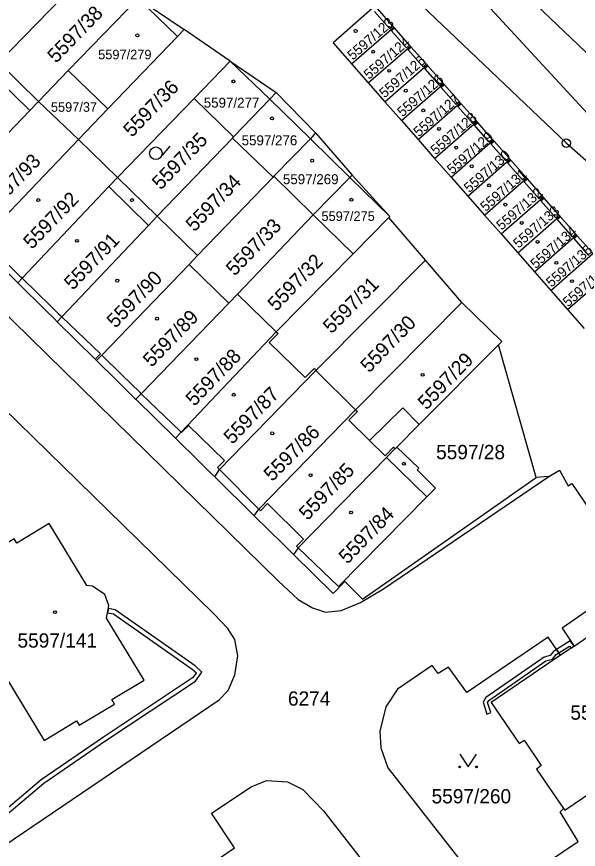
# Model space of a CAD drawing. Extents: x -644096 to -634268, y -1141430 to -1133463.
# Drawn here: x -639195.1 to -639128.1, y -1138873.7 to -1138774.5 of the extents above; entities that cross this region are included whole.
import ezdxf

# ---------------------------------------------------------------- set-up
doc = ezdxf.new("R2010")
doc.units = 0
for name, color, linetype in [('_CIVIL_CONSTRUCTION', 7, 'Continuous'), ('B_Hranice _3D', 7, 'Continuous'), ('M_Svah_Nasyp', 7, 'Continuous'), ('M_Svah_Zarez', 7, 'Continuous'), ('svrsek_osa_sjezdy', 7, 'Continuous'), ('svrsek_osa_terminal_VRT', 7, 'Continuous'), ('svrsek_osa_VRT', 7, 'Continuous'), ('terminal_VRT', 7, 'Continuous')]:
    doc.layers.add(name, color=color, linetype=linetype)

msp = doc.modelspace()

# ---------------------------------------------------------------- linework, layer by layer
at = {"layer": '_CIVIL_CONSTRUCTION'}
for radius in [0.5, 0.0303]:
    msp.add_circle((-639129.56, -1138789.54), radius, dxfattribs=at)
at = {"layer": 'B_Hranice _3D'}
msp.add_lwpolyline([(-639196.5, -1138869.71), (-639191.87, -1138865.78), (-639184.46, -1138860.7), (-639173.77, -1138853.61), (-639173.02, -1138852.55), (-639173.84, -1138851.81), (-639183.37, -1138845.12), (-639184.17, -1138844.99), (-639184.27, -1138845.49), (-639183.57, -1138845.6), (-639174.16, -1138852.21), (-639173.68, -1138852.63), (-639174.13, -1138853.25), (-639184.74, -1138860.28), (-639192.17, -1138865.38), (-639196.86, -1138869.37)], dxfattribs=at)
for points in [[(-639130.44, -1138850.25), (-639129.2, -1138849.46), (-639128.98, -1138849.68), (-639128.63, -1138849.44), (-639129.12, -1138848.82), (-639130.72, -1138849.84)], [(-639130.44, -1138850.25), (-639130.72, -1138849.84), (-639131.1, -1138850.08), (-639131.49, -1138850.56), (-639132.21, -1138850.75), (-639139.18, -1138855.59), (-639139.49, -1138856.12), (-639139.03, -1138857.54), (-639138.55, -1138857.38), (-639138.95, -1138856.18), (-639138.8, -1138855.93), (-639131.99, -1138851.21), (-639131.21, -1138851), (-639130.76, -1138850.46)]]:
    msp.add_lwpolyline(points, close=True, dxfattribs=at)
at = {"layer": 'M_Svah_Nasyp'}
for p, q in [((-639175.93, -1138776.84), (-639180.62, -1138772.26)), ((-639152.43, -1138773.87), (-639150.62, -1138775.92)), ((-639150.62, -1138775.92), (-639150.24, -1138775.59)), ((-639150.04, -1138775.82), (-639150.42, -1138776.15)), ((-639150.42, -1138776.15), (-639148.62, -1138778.19)), ((-639148.62, -1138778.19), (-639148.25, -1138777.86)), ((-639148.05, -1138778.09), (-639148.42, -1138778.42)), ((-639148.42, -1138778.42), (-639146.64, -1138780.44)), ((-639164.91, -1138784.31), (-639169.64, -1138779.76)), ((-639146.64, -1138780.44), (-639146.27, -1138780.11)), ((-639193.55, -1138785.65), (-639198.33, -1138781)), ((-639146.07, -1138780.34), (-639146.44, -1138780.67)), ((-639146.44, -1138780.67), (-639144.67, -1138782.68)), ((-639144.67, -1138782.68), (-639144.3, -1138782.35)), ((-639144.1, -1138782.58), (-639144.47, -1138782.91)), ((-639142.68, -1138784.94), (-639144.47, -1138782.91)), ((-639160.08, -1138789.03), (-639164.91, -1138784.31)), ((-639142.31, -1138784.61), (-639142.68, -1138784.94)), ((-639142.49, -1138785.17), (-639142.11, -1138784.84)), ((-639140.71, -1138787.19), (-639142.49, -1138785.17)), ((-639140.33, -1138786.86), (-639140.71, -1138787.19)), ((-639140.51, -1138787.41), (-639140.13, -1138787.08)), ((-639138.75, -1138789.42), (-639140.51, -1138787.41)), ((-639155.38, -1138793.62), (-639160.08, -1138789.03)), ((-639138.37, -1138789.09), (-639138.75, -1138789.42)), ((-639138.55, -1138789.64), (-639138.17, -1138789.31)), ((-639136.77, -1138791.66), (-639138.55, -1138789.64)), ((-639136.39, -1138791.33), (-639136.77, -1138791.66)), ((-639136.57, -1138791.89), (-639136.2, -1138791.56)), ((-639134.79, -1138793.91), (-639136.57, -1138791.89)), ((-639155.38, -1138793.62), (-639150.62, -1138798.27)), ((-639134.41, -1138793.58), (-639134.79, -1138793.91)), ((-639134.59, -1138794.14), (-639134.21, -1138793.81)), ((-639184.11, -1138794.71), (-639179.39, -1138799.33)), ((-639132.79, -1138796.18), (-639134.59, -1138794.14)), ((-639132.42, -1138795.85), (-639132.79, -1138796.18)), ((-639132.6, -1138796.41), (-639132.22, -1138796.08)), ((-639130.83, -1138798.42), (-639132.6, -1138796.41)), ((-639130.45, -1138798.09), (-639130.83, -1138798.42)), ((-639130.63, -1138798.64), (-639130.25, -1138798.31)), ((-639128.84, -1138800.68), (-639130.63, -1138798.64)), ((-639194.6, -1138805.5), (-639199.17, -1138801.04)), ((-639128.46, -1138800.35), (-639128.84, -1138800.68)), ((-639128.64, -1138800.9), (-639128.26, -1138800.57)), ((-639126.87, -1138802.91), (-639128.64, -1138800.9)), ((-639194.46, -1138805.64), (-639194.6, -1138805.5)), ((-639191.03, -1138808.97), (-639194.46, -1138805.64)), ((-639191.03, -1138808.97), (-639190.1, -1138809.87)), ((-639190.1, -1138809.87), (-639189.86, -1138810.1)), ((-639189.72, -1138810.23), (-639189.86, -1138810.1)), ((-639185.13, -1138814.64), (-639189.72, -1138810.23)), ((-639185.74, -1138815.26), (-639185.13, -1138814.64)), ((-639184.97, -1138814.8), (-639182.55, -1138817.13)), ((-639182.55, -1138817.13), (-639180.4, -1138819.25)), ((-639180.25, -1138819.4), (-639180.4, -1138819.25)), ((-639180.25, -1138819.4), (-639179.26, -1138820.35)), ((-639175.66, -1138823.81), (-639179.26, -1138820.35)), ((-639175.66, -1138823.81), (-639175.49, -1138823.97)), ((-639175.45, -1138824.02), (-639174.61, -1138823.16)), ((-639174.61, -1138823.16), (-639171.75, -1138825.94)), ((-639175.49, -1138823.97), (-639175.45, -1138824.02)), ((-639171.75, -1138825.94), (-639170.33, -1138827.34)), ((-639170.33, -1138827.34), (-639171.16, -1138828.19)), ((-639146.18, -1138831.68), (-639151, -1138826.98)), ((-639170.94, -1138828.41), (-639171.16, -1138828.19)), ((-639170.94, -1138828.41), (-639166.24, -1138833.13)), ((-639166.04, -1138833.33), (-639165.2, -1138832.47)), ((-639165.2, -1138832.47), (-639160.89, -1138836.7)), ((-639166.04, -1138833.33), (-639166.24, -1138833.13)), ((-639160.89, -1138836.7), (-639161.73, -1138837.56)), ((-639161.73, -1138837.56), (-639161.52, -1138837.73))]:
    msp.add_line(p, q, dxfattribs=at)
msp.add_lwpolyline([(-639153.04, -1138824.96), (-639149.05, -1138821.08), (-639147.13, -1138823.07)], dxfattribs=at)
at = {"layer": 'M_Svah_Zarez'}
for centre in [(-639154.687, -1138776.179), (-639180.717, -1138776.699), (-639152.597, -1138778.649), (-639150.687, -1138780.929), (-639169.257, -1138782.189), (-639148.707, -1138783.289), (-639146.627, -1138785.639), (-639164.657, -1138786.589), (-639144.737, -1138787.839), (-639142.697, -1138790.069), (-639159.867, -1138791.629), (-639140.837, -1138792.299), (-639138.777, -1138794.579), (-639155.187, -1138796.279), (-639192.527, -1138796.319), (-639181.357, -1138796.319), (-639136.837, -1138796.859), (-639134.877, -1138799.039), (-639187.927, -1138801.179), (-639132.987, -1138801.299), (-639130.747, -1138803.799), (-639183.117, -1138805.919), (-639128.897, -1138805.979), (-639178.367, -1138810.449), (-639173.677, -1138815.269), (-639146.707, -1138817.139), (-639169.217, -1138819.509), (-639164.627, -1138824.109), (-639148.927, -1138827.729), (-639160.057, -1138829.099), (-639155.227, -1138833.539), (-639190.547, -1138845.409)]:
    msp.add_circle(centre, 0.175, dxfattribs=at)
at = {"layer": 'svrsek_osa_sjezdy'}
msp.add_line((-639177.945, -1138791.235), (-639176.797, -1138789.914), dxfattribs=at)
msp.add_lwpolyline([(-639142.28, -1138862.339), (-639141.28, -1138863.84), (-639140.28, -1138862.339)], dxfattribs=at)
for centre, radius in [((-639178.511, -1138790.742), 0.75), ((-639142.28, -1138863.839), 0.1), ((-639140.28, -1138863.839), 0.1)]:
    msp.add_circle(centre, radius, dxfattribs=at)
at = {"layer": 'svrsek_osa_terminal_VRT'}
msp.add_arc((-642050.261, -1145189.597), 8802.25, 41.4131519, 75.3170489, dxfattribs=at)
at = {"layer": 'terminal_VRT'}
for p, q in [((-639186.11, -1138768.51), (-639197.28, -1138779.92)), ((-639188.95, -1138780.89), (-639180.62, -1138772.26)), ((-639180.62, -1138772.26), (-639175.13, -1138776.01)), ((-639169.64, -1138779.76), (-639175.13, -1138776.01)), ((-639155.17, -1138780.1), (-639150.14, -1138775.71)), ((-639153.18, -1138782.35), (-639148.15, -1138777.97)), ((-639197.28, -1138779.92), (-639192.49, -1138784.57)), ((-639173.96, -1138784.21), (-639169.64, -1138779.76)), ((-639169.64, -1138779.76), (-639164.15, -1138783.52)), ((-639155.17, -1138780.1), (-639153.18, -1138782.35)), ((-639151.19, -1138784.61), (-639146.17, -1138780.23)), ((-639188.95, -1138780.89), (-639192.49, -1138784.57)), ((-639184.22, -1138785.44), (-639188.95, -1138780.89)), ((-639153.18, -1138782.35), (-639151.19, -1138784.61)), ((-639149.22, -1138786.85), (-639144.2, -1138782.46)), ((-639173.96, -1138784.21), (-639183.1, -1138793.62)), ((-639169.24, -1138788.8), (-639173.96, -1138784.21)), ((-639164.15, -1138783.52), (-639159.46, -1138788.31)), ((-639192.49, -1138784.57), (-639187.74, -1138789.09)), ((-639151.19, -1138784.61), (-639149.22, -1138786.85)), ((-639147.24, -1138789.1), (-639142.21, -1138784.72)), ((-639184.22, -1138785.44), (-639187.74, -1138789.09)), ((-639149.22, -1138786.85), (-639147.24, -1138789.1)), ((-639145.27, -1138791.35), (-639140.23, -1138786.97)), ((-639187.74, -1138789.09), (-639183.1, -1138793.62)), ((-639169.36, -1138788.93), (-639178.34, -1138798.25)), ((-639169.36, -1138788.93), (-639169.24, -1138788.8)), ((-639164.53, -1138793.58), (-639169.36, -1138788.93)), ((-639159.46, -1138788.31), (-639155.1, -1138793.36)), ((-639147.24, -1138789.1), (-639145.27, -1138791.35)), ((-639143.29, -1138793.6), (-639138.27, -1138789.2)), ((-639145.27, -1138791.35), (-639143.29, -1138793.6)), ((-639141.3, -1138795.85), (-639136.3, -1138791.44)), ((-639183.1, -1138793.62), (-639178.34, -1138798.25)), ((-639164.53, -1138793.58), (-639173.55, -1138802.92)), ((-639164.45, -1138793.49), (-639164.53, -1138793.58)), ((-639159.74, -1138798.09), (-639164.45, -1138793.49)), ((-639143.29, -1138793.6), (-639141.3, -1138795.85)), ((-639139.32, -1138798.1), (-639134.32, -1138793.7)), ((-639141.3, -1138795.85), (-639139.32, -1138798.1)), ((-639137.33, -1138800.36), (-639132.32, -1138795.96)), ((-639159.74, -1138798.09), (-639168.78, -1138807.54)), ((-639154.98, -1138802.71), (-639159.74, -1138798.09)), ((-639139.32, -1138798.1), (-639137.33, -1138800.36)), ((-639178.34, -1138798.25), (-639173.55, -1138802.92)), ((-639150.74, -1138798.41), (-639154.98, -1138802.71)), ((-639146.37, -1138803.46), (-639150.74, -1138798.41)), ((-639135.36, -1138802.61), (-639130.35, -1138798.2)), ((-639137.33, -1138800.36), (-639135.36, -1138802.61)), ((-639133.37, -1138804.87), (-639128.36, -1138800.46)), ((-639194.97, -1138806.18), (-639199.67, -1138801.56)), ((-639173.55, -1138802.92), (-639174.55, -1138803.98)), ((-639154.98, -1138802.71), (-639164.15, -1138812.01)), ((-639135.36, -1138802.61), (-639133.37, -1138804.87)), ((-639131.4, -1138807.1), (-639126.4, -1138802.69)), ((-639174.55, -1138803.98), (-639169.81, -1138808.59)), ((-639146.37, -1138803.46), (-639159.43, -1138816.61)), ((-639142.01, -1138808.51), (-639146.37, -1138803.46)), ((-639133.37, -1138804.87), (-639131.4, -1138807.1)), ((-639129.42, -1138809.36), (-639124.41, -1138804.96)), ((-639169.81, -1138808.59), (-639168.78, -1138807.54)), ((-639168.78, -1138807.54), (-639164.15, -1138812.01)), ((-639131.4, -1138807.1), (-639129.42, -1138809.36)), ((-639142.01, -1138808.51), (-639154.7, -1138821.31)), ((-639129.42, -1138809.36), (-639127.44, -1138811.6)), ((-639133.14, -1138829.38), (-639137.65, -1138813.56)), ((-639159.43, -1138816.61), (-639154.7, -1138821.31)), ((-639176.18, -1138824.68), (-639180.88, -1138820.05)), ((-639149.96, -1138825.92), (-639149.79, -1138825.75)), ((-639166.78, -1138833.92), (-639171.48, -1138829.3)), ((-639131.66, -1138829.26), (-639133.14, -1138829.38)), ((-639161.52, -1138837.73), (-639162.08, -1138838.55)), ((-639128.63, -1138849.44), (-639120.35, -1138843.8)), ((-639128.63, -1138849.44), (-639130.24, -1138850.54))]:
    msp.add_line(p, q, dxfattribs=at)
for points in [[(-639072.86, -1138847.72), (-639090.79, -1138820.61), (-639116.49, -1138788.91), (-639145.62, -1138761.18), (-639180.79, -1138733.5), (-639241.85, -1138691.11), (-639278.87, -1138663.93), (-639281.01, -1138666.49), (-639284.74, -1138668.51)], [(-639090.03, -1138825.4), (-639092.59, -1138822.17), (-639105.72, -1138805.58), (-639126.57, -1138786.51), (-639145.36, -1138766.14), (-639148.31, -1138763.98), (-639151.1, -1138761.93), (-639166.26, -1138750.82), (-639250.41, -1138691.34), (-639284.74, -1138668.51)], [(-639289.07, -1138670.86), (-639252.26, -1138694.23), (-639172.81, -1138750.66), (-639169.58, -1138755.7), (-639155.22, -1138766.34), (-639152.51, -1138768.35), (-639149.25, -1138770.76), (-639129.56, -1138789.54), (-639108.4, -1138808.14), (-639096.32, -1138823.31)], [(-639295.35, -1138730.57), (-639274.83, -1138745.68), (-639262.76, -1138754.68), (-639250.75, -1138763.58), (-639242.63, -1138769.68), (-639237.84, -1138773.47), (-639229.44, -1138780.7), (-639213.15, -1138796.56), (-639211.68, -1138794.99), (-639183.48, -1138822.54), (-639163.88, -1138841.73), (-639161.54, -1138843.9), (-639159.82, -1138844.89), (-639158.27, -1138845.4), (-639156.43, -1138845.22), (-639154.09, -1138844.27), (-639151.36, -1138842.64), (-639131.66, -1138829.26)], [(-639199.96, -1138875.54), (-639196.63, -1138873.24), (-639170.97, -1138855.85), (-639169.87, -1138854.74), (-639169.1, -1138852.89), (-639168.73, -1138850.62), (-639169.11, -1138848.68), (-639169.91, -1138847.37), (-639171.64, -1138845.56), (-639221.81, -1138796.59), (-639223.46, -1138795.08), (-639225.82, -1138794.37), (-639234.77, -1138791.67), (-639249.64, -1138780.64), (-639266.44, -1138768.16)], [(-639150.14, -1138775.71), (-639150.24, -1138775.59), (-639152.05, -1138773.54), (-639152.35, -1138773.2), (-639157.36, -1138777.61), (-639155.17, -1138780.1)], [(-639175.13, -1138776.01), (-639175.93, -1138776.84), (-639184.22, -1138785.44)], [(-639148.15, -1138777.97), (-639148.25, -1138777.86), (-639150.04, -1138775.82), (-639150.14, -1138775.71)], [(-639146.17, -1138780.23), (-639146.27, -1138780.11), (-639148.05, -1138778.09), (-639148.15, -1138777.97)], [(-639144.2, -1138782.46), (-639144.3, -1138782.35), (-639146.07, -1138780.34), (-639146.17, -1138780.23)], [(-639142.21, -1138784.72), (-639142.31, -1138784.61), (-639144.1, -1138782.58), (-639144.2, -1138782.46)], [(-639164.15, -1138783.52), (-639164.91, -1138784.31), (-639169.24, -1138788.8)], [(-639192.49, -1138784.57), (-639193.55, -1138785.65), (-639203.95, -1138796.5), (-639204.37, -1138796.94)], [(-639140.23, -1138786.97), (-639140.33, -1138786.86), (-639142.11, -1138784.84), (-639142.21, -1138784.72)], [(-639138.27, -1138789.2), (-639138.37, -1138789.09), (-639140.13, -1138787.08), (-639140.23, -1138786.97)], [(-639199.67, -1138801.56), (-639199.17, -1138801.04), (-639187.74, -1138789.09)], [(-639159.46, -1138788.31), (-639160.08, -1138789.03), (-639164.45, -1138793.49)], [(-639136.3, -1138791.44), (-639136.39, -1138791.33), (-639138.17, -1138789.31), (-639138.27, -1138789.2)], [(-639134.32, -1138793.7), (-639134.41, -1138793.58), (-639136.2, -1138791.56), (-639136.3, -1138791.44)], [(-639183.1, -1138793.62), (-639184.11, -1138794.71), (-639194.46, -1138805.64), (-639194.97, -1138806.18)], [(-639159.74, -1138798.09), (-639155.38, -1138793.62), (-639155.1, -1138793.36)], [(-639155.1, -1138793.36), (-639150.62, -1138798.27), (-639150.74, -1138798.41)], [(-639132.32, -1138795.96), (-639132.42, -1138795.85), (-639134.21, -1138793.81), (-639134.32, -1138793.7)], [(-639130.35, -1138798.2), (-639130.45, -1138798.09), (-639132.22, -1138796.08), (-639132.32, -1138795.96)], [(-639178.34, -1138798.25), (-639179.39, -1138799.33), (-639189.72, -1138810.23), (-639190.27, -1138810.81)], [(-639128.36, -1138800.46), (-639128.46, -1138800.35), (-639130.25, -1138798.31), (-639130.35, -1138798.2)], [(-639126.4, -1138802.69), (-639126.5, -1138802.58), (-639128.26, -1138800.57), (-639128.36, -1138800.46)], [(-639174.55, -1138803.98), (-639184.97, -1138814.8), (-639185.58, -1138815.43)], [(-639194.97, -1138806.18), (-639191.57, -1138809.53), (-639190.65, -1138810.44), (-639190.27, -1138810.81)], [(-639180.88, -1138820.05), (-639180.25, -1138819.4), (-639169.81, -1138808.59)], [(-639137.65, -1138813.56), (-639137.26, -1138813.17), (-639142.01, -1138808.51)], [(-639190.27, -1138810.81), (-639185.74, -1138815.26), (-639185.58, -1138815.43)], [(-639164.15, -1138812.01), (-639175.49, -1138823.97), (-639176.18, -1138824.68)], [(-639164.15, -1138812.01), (-639163.94, -1138812.22), (-639164.98, -1138813.29), (-639160.69, -1138817.47), (-639159.65, -1138816.4), (-639159.43, -1138816.61)], [(-639137.65, -1138813.56), (-639147.13, -1138823.07), (-639149.79, -1138825.75)], [(-639185.58, -1138815.43), (-639183.2, -1138817.77), (-639181.04, -1138819.9), (-639180.88, -1138820.05)], [(-639171.48, -1138829.3), (-639170.94, -1138828.41), (-639159.43, -1138816.61)], [(-639166.78, -1138833.92), (-639166.24, -1138833.13), (-639154.7, -1138821.31)], [(-639154.7, -1138821.31), (-639154.48, -1138821.51), (-639155.49, -1138822.55), (-639153.04, -1138824.96), (-639151.18, -1138826.78), (-639150.17, -1138825.74), (-639149.96, -1138825.92)], [(-639176.18, -1138824.68), (-639173.29, -1138827.52), (-639171.87, -1138828.92), (-639171.48, -1138829.3)], [(-639149.79, -1138825.75), (-639147.15, -1138828.25), (-639147.35, -1138828.46), (-639145.15, -1138830.64), (-639146.18, -1138831.68), (-639156.74, -1138842.37), (-639161.52, -1138837.73)], [(-639161.52, -1138837.73), (-639151, -1138826.98), (-639149.96, -1138825.92)], [(-639131.66, -1138829.26), (-639130.39, -1138828.48), (-639129.36, -1138830.37), (-639128.92, -1138830.09), (-639122.19, -1138839.95), (-639121.25, -1138841.19), (-639130.05, -1138847.31), (-639128.63, -1138849.44)], [(-639162.08, -1138838.55), (-639157.38, -1138843.17), (-639155.98, -1138841.75), (-639153.85, -1138843.85), (-639133.14, -1138829.38)], [(-639162.08, -1138838.55), (-639162.4, -1138838.24), (-639163.34, -1138837.31), (-639166.78, -1138833.92)], [(-639183.46, -1138856.35), (-639183.75, -1138855.83), (-639179.91, -1138853.51), (-639184.39, -1138846.11), (-639184.1, -1138844.62), (-639184.6, -1138843.31), (-639186.08, -1138842.32), (-639186.74, -1138842.25), (-639191.23, -1138834.85), (-639195.08, -1138837.19), (-639195.39, -1138836.67), (-639199.58, -1138839.22), (-639199.27, -1138839.73), (-639203.1, -1138842.05), (-639198.64, -1138849.45), (-639198.95, -1138850.46), (-639198.78, -1138851.57), (-639198.15, -1138852.52), (-639197.57, -1138853.02), (-639196.29, -1138853.34), (-639191.82, -1138860.7), (-639187.99, -1138858.36), (-639187.67, -1138858.88), (-639183.46, -1138856.35)], [(-639130.24, -1138850.54), (-639131.72, -1138848.37), (-639141.41, -1138854.97), (-639143.61, -1138851.95), (-639144.85, -1138852.71), (-639145.55, -1138851.78), (-639149.7, -1138854.57), (-639151.07, -1138856.68), (-639151.8, -1138859.58), (-639151.67, -1138861.58), (-639150.84, -1138863.94), (-639139.78, -1138878.05), (-639138.53, -1138878.93), (-639137.06, -1138878.73), (-639128.16, -1138872.74), (-639130.31, -1138869.21), (-639129.89, -1138868.78)], [(-639130.24, -1138850.54), (-639138.52, -1138856.18), (-639135.18, -1138861.07), (-639134.61, -1138860.66), (-639132.56, -1138863.69), (-639133.13, -1138864.1), (-639129.89, -1138868.78)], [(-639129.89, -1138868.78), (-639129.75, -1138868.99), (-639111.64, -1138856.71), (-639111.78, -1138856.5)], [(-639176.91, -1138882.24), (-639178.47, -1138879.86), (-639169.13, -1138873.49), (-639171.89, -1138869.35), (-639167.14, -1138866.21), (-639165.32, -1138865.48), (-639162.8, -1138865.62), (-639160.98, -1138866.54), (-639158.52, -1138869.08), (-639147.75, -1138882.89), (-639147.38, -1138883.86), (-639147.34, -1138884.88), (-639147.76, -1138885.72), (-639148.52, -1138886.38), (-639157.75, -1138892.75), (-639159.98, -1138889.57)]]:
    msp.add_lwpolyline(points, dxfattribs=at)

# ---------------------------------------------------------------- texts
at = {"layer": 'svrsek_osa_VRT'}
for s, height, rotation, p in [('5597/38', 1.7, 46, (-639190.404, -1138780.095)), ('5597/123', 1.19, 41, (-639155.034, -1138779.714)), ('5597/124', 1.19, 41, (-639153.094, -1138782.014)), ('5597/125', 1.19, 41, (-639151.234, -1138784.224)), ('5597/36', 1.7, 46, (-639181.354, -1138788.925)), ('5597/126', 1.19, 41, (-639149.094, -1138786.474)), ('5597/127', 1.19, 41, (-639147.154, -1138788.854)), ('5597/128', 1.19, 41, (-639145.124, -1138791.014)), ('5597/35', 1.7, 46, (-639177.924, -1138795.195)), ('5597/129', 1.19, 41, (-639143.164, -1138793.314)), ('5597/93', 1.7, 46, (-639197.814, -1138797.725)), ('5597/130', 1.19, 41, (-639141.144, -1138795.514)), ('5597/131', 1.19, 41, (-639139.184, -1138797.764)), ('5597/34', 1.7, 46, (-639173.904, -1138800.185)), ('5597/132', 1.19, 41, (-639137.274, -1138799.974)), ('5597/92', 1.7, 46, (-639193.284, -1138802.265)), ('5597/133', 1.19, 41, (-639135.264, -1138802.124)), ('5597/33', 1.7, 46, (-639169.114, -1138805.445)), ('5597/134', 1.19, 41, (-639133.214, -1138804.564)), ('5597/91', 1.7, 46, (-639188.414, -1138807.135)), ('5597/135', 1.19, 41, (-639131.344, -1138806.764)), ('5597/32', 1.7, 46, (-639164.144, -1138809.655)), ('5597/136', 1.19, 41, (-639129.354, -1138809.124)), ('5597/90', 1.7, 46, (-639183.324, -1138811.665)), ('5597/31', 1.7, 45, (-639157.569, -1138812.32)), ('5597/89', 1.7, 46, (-639179.004, -1138816.315)), ('5597/30', 1.7, 46, (-639153.074, -1138816.985)), ('5597/88', 1.7, 46, (-639173.914, -1138820.965)), ('5597/29', 1.7, 46, (-639146.23, -1138821.402)), ('5597/87', 1.7, 46, (-639169.384, -1138825.495)), ('5597/86', 1.7, 45, (-639164.629, -1138829.93)), ('5597/85', 1.7, 46, (-639160.414, -1138834.565)), ('5597/84', 1.7, 46, (-639155.664, -1138839.765))]:
    msp.add_text(s, height=height, rotation=rotation, dxfattribs=at).set_placement(p)
for s, height, p in [('5597/279', 1.14, (-639185.389, -1138779.555)), ('5597/277', 1.19, (-639172.8, -1138785.317)), ('5597/37', 1.14, (-639191.027, -1138785.805)), ('5597/276', 1.19, (-639168.28, -1138789.797)), ('5597/269', 1.19, (-639163.36, -1138794.427)), ('5597/275', 1.14, (-639158.76, -1138798.805)), ('5597/28', 1.7, (-639145.09, -1138827.185)), ('5597/141', 1.7, (-639195.01, -1138849.635)), ('6274', 1.7, (-639162.76, -1138856.545)), ('5597/159', 1.7, (-639129.08, -1138858.225)), ('5597/260', 1.7, (-639145.63, -1138868.185))]:
    msp.add_text(s, height=height, dxfattribs=at).set_placement(p)

doc.saveas('drawing.dxf')
